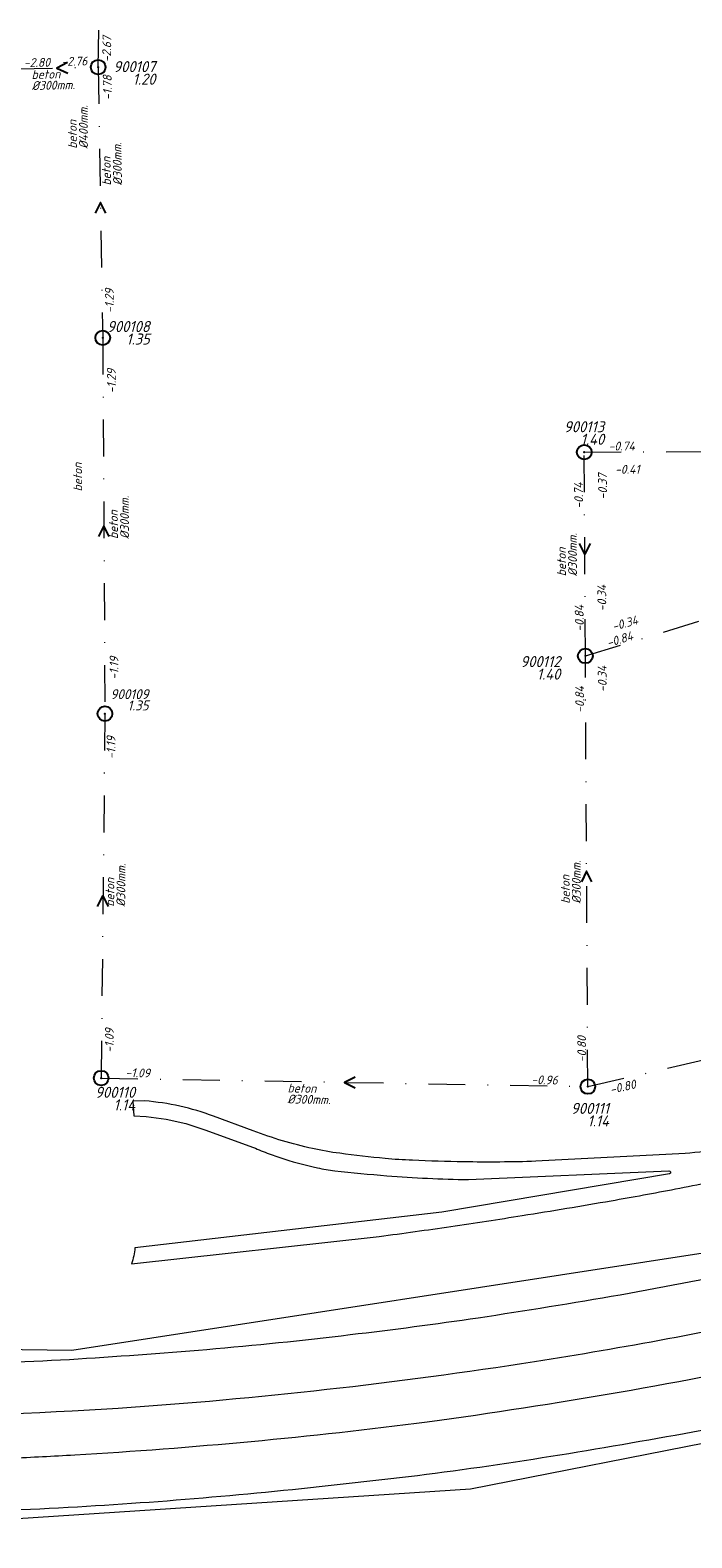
# Model space of a CAD drawing. Extents: x 148869 to 161638, y 453607 to 469810.
# Tile 643 of 656: x 154274 to 154364, y 467274 to 467479. Entities that reach past the tile are written whole.
import ezdxf
from ezdxf.enums import TextEntityAlignment as Align
from ezdxf.lldxf.tags import DXFTag

# ---------------------------------------------------------------- set-up
doc = ezdxf.new("R2010")
doc.units = 0
doc.header["$PDMODE"] = 32
doc.header["$PDSIZE"] = 2
doc.linetypes.add('RI-VWA', pattern=[11, 5, -3, 0, -3])
doc.layers.get('0').update_dxf_attribs({"linetype": 'CONTINUOUS'})
for name, color, linetype in [('B-OI-RI-BOB-T18-niet meenemen', 252, 'CONTINUOUS'), ('B-OI-RI-DIAMETER-T18-niet meenemen', 252, 'CONTINUOUS'), ('B-OI-RI-MATERIAAL-T18-niet meenemen', 252, 'CONTINUOUS'), ('B-OI-RI-STROOMRICHTING-S-niet meenemen', 252, 'CONTINUOUS'), ('B-OI-RI-VWA_PUTDEKSELHOOGTE-T25-niet meenemen', 252, 'CONTINUOUS'), ('gs dwa', 252, 'CONTINUOUS')]:
    doc.layers.add(name, color=color, linetype=linetype)
for name, color, linetype, lineweight in [('B-OI-RI-PERSLEIDING-G-niet meenemen', 190, 'RI-PERS', 18), ('B-OI-RI-VWA_TRANSPORTLEIDING-G-niet meenemen', 252, 'RI-VWA', 18), ('B-RO-VH-VERHARDING_ASFALT-GV', 251, 'CONTINUOUS', 18), ('B-RO-VH-VERHARDING_HALFVERHARDING_GRIND-GV', 251, 'CONTINUOUS', 18)]:
    doc.layers.add(name, color=color, linetype=linetype, lineweight=lineweight)
doc.styles.add('iso15', font='ISO.shx', dxfattribs={"oblique": 15})
doc.styles.add('NLCS-ISO-M750_CURSIEF', font='NLCS-ISO.ttf', dxfattribs={"oblique": 15})
tags = doc.linetypes.add('RI-PERS', pattern='A,7,-2,["P",Standard,S=1.8,R=0,X=-0.5,Y=-0.9],-2,7,-2,[102,NLCS.SHX,S=1,R=180,X=0,Y=0],-2', length=22).pattern_tags.tags
tags[6] = DXFTag(74, 10)

# ---------------------------------------------------------------- blocks, each defined once
blk = doc.blocks.new('ACMAP_ANN_TEMPLATE_diam')
at = {"color": 0, "linetype": 'ByBlock', "style": 'iso15', "oblique": 15}
blk.add_attdef('diam', (0.5, -1.3), '', height=1.2, dxfattribs=at)
blk = doc.blocks.new('ACMAP_ANN_TEMPLATE_mat')
at = {"color": 0, "linetype": 'ByBlock', "style": 'iso15', "oblique": 15}
blk.add_attdef('mat', (0.5, 0.2), '', height=1.2, dxfattribs=at)
blk = doc.blocks.new('ACMAP_ANN_TEMPLATE_nap-l')
at = {"color": 0, "linetype": 'ByBlock', "style": 'iso15', "oblique": 15}
blk.add_attdef('nap-l', (3.3, 0.2), '', height=1.2, dxfattribs=at)
blk = doc.blocks.new('ACMAP_ANN_TEMPLATE_nap-r')
at = {"color": 0, "linetype": 'ByBlock', "style": 'iso15', "oblique": 15}
blk.add_attdef('nap-r', text='', height=1.2, dxfattribs=at).set_placement((-4.1, 0.2), align=Align.RIGHT)
blk = doc.blocks.new('ACMAP_ANN_TEMPLATE_puth-dwa')
at = {"color": 0, "linetype": 'ByBlock', "style": 'iso15', "oblique": 15}
blk.add_attdef('puth-dwa', text='', height=1.5, dxfattribs=at).set_placement((2.7, 1), align=Align.RIGHT)
blk = doc.blocks.new('ACMAP_ANN_TEMPLATE_putnr-dwa')
at = {"color": 0, "linetype": 'ByBlock', "style": 'iso15', "oblique": 15}
blk.add_attdef('putnr-dwa', text='', height=1.5, dxfattribs=at).set_placement((2.7, 2.7), align=Align.RIGHT)

msp = doc.modelspace()

# ---------------------------------------------------------------- linework, layer by layer
at = {"layer": 'B-OI-RI-PERSLEIDING-G-niet meenemen'}
for p, q in [((154396, 467317.9), (154279.6, 467299.9)), ((154279.6, 467299.9), (154156.9, 467302)), ((154434.4, 467300.9), (154333.7, 467281.1)), ((154333.7, 467281.1), (154232.7, 467274.5))]:
    msp.add_line(p, q, dxfattribs=at)
at = {"layer": 'B-OI-RI-STROOMRICHTING-S-niet meenemen'}
for points in [[(154279.01, 467474.67), (154277.59, 467473.92), (154279.05, 467473.23)], [(154284.23, 467454.25), (154283.49, 467455.68), (154282.79, 467454.23)], [(154284.67, 467410.38), (154283.95, 467411.82), (154283.23, 467410.38)], [(154349.91, 467409.42), (154349.2, 467407.98), (154348.47, 467409.42)], [(154350.17, 467363.51), (154349.44, 467364.94), (154348.73, 467363.5)], [(154283.1, 467360.17), (154283.83, 467361.6), (154284.54, 467360.15)], [(154318.05, 467337), (154316.59, 467336.3), (154318.02, 467335.56)]]:
    msp.add_lwpolyline(points, dxfattribs=at)
at = {"layer": 'B-OI-RI-VWA_TRANSPORTLEIDING-G-niet meenemen'}
for p, q in [((154283.18, 467474.04), (154283.51, 467490.15)), ((154272, 467473.8), (154283.18, 467474.04)), ((154283.18, 467474.04), (154283.8, 467437.32)), ((154283.8, 467437.32), (154284.09, 467386.32)), ((154349.12, 467421.8), (154389.14, 467422.02)), ((154349.27, 467394.16), (154349.12, 467421.8)), ((154349.27, 467394.16), (154381.09, 467403.85)), ((154349.61, 467335.73), (154349.27, 467394.16)), ((154284.09, 467386.32), (154283.58, 467336.88)), ((154349.61, 467335.73), (154403.46, 467348.1)), ((154283.58, 467336.88), (154349.61, 467335.73))]:
    msp.add_line(p, q, dxfattribs=at)
at = {"layer": 'B-RO-VH-VERHARDING_ASFALT-GV'}
for points in [[(154373.16, 467311.12, -0.00432), (154353.99, 467307.44)], [(154353.99, 467307.44, -0.005391), (154334.72, 467304.32)], [(154334.72, 467304.32, -0.007541), (154317.35, 467302.03)], [(154342.38, 467298.43, 0.01408), (154378.45, 467305.14)], [(154317.35, 467302.03, -0.008758), (154297.94, 467300.03)], [(154297.94, 467300.03, -0.005573), (154279.28, 467298.67)], [(154279.28, 467298.67, -0.006199), (154259.92, 467297.85)], [(154285.9, 467292.1, 0.021726), (154342.38, 467298.43)], [(154379.7, 467299.23, -0.019005), (154327.83, 467290.21)], [(154209.09, 467291.01, 0.021466), (154279.67, 467291.74)], [(154279.67, 467291.74, 0.001768), (154285.9, 467292.1)], [(154327.83, 467290.21, -0.017686), (154279.99, 467285.72)], [(154357.86, 467287.82, 0.011906), (154377, 467291.5)], [(154338.57, 467284.64, 0.007198), (154357.86, 467287.82)], [(154279.99, 467285.72, -0.003322), (154271.27, 467285.27)], [(154319.23, 467282.13, 0.010031), (154338.57, 467284.64)], [(154299.83, 467280.15, 0.007055), (154319.23, 467282.13)], [(154280.38, 467278.73, 0.008125), (154299.83, 467280.15)], [(154259.88, 467277.84, 0.006486), (154280.38, 467278.73)]]:
    msp.add_lwpolyline(points, format="xyb", dxfattribs=at)
at = {"layer": 'B-RO-VH-VERHARDING_HALFVERHARDING_GRIND-GV', "flags": 128}
for points in [[(154289.51, 467333.78), (154287.9, 467333.77), (154288, 467331.78), (154289.7, 467331.68), (154292.4, 467331.3), (154295.07, 467330.7), (154297.67, 467329.88), (154304.24, 467327.46)], [(154304.2, 467329.73), (154298.84, 467331.71)], [(154362.79, 467326.63), (154342.57, 467325.59)], [(154333.41, 467323.11), (154360.6, 467324.3)], [(154360.7, 467323.9), (154329.79, 467318.68), (154288.17, 467313.86)], [(154287.69, 467311.69), (154321.32, 467315.4)]]:
    msp.add_lwpolyline(points, dxfattribs=at)
at = {"layer": 'B-RO-VH-VERHARDING_HALFVERHARDING_GRIND-GV'}
for points in [[(154298.84, 467331.71, 0.068917), (154289.51, 467333.78)], [(154308.18, 467328.37, -0.019542), (154304.2, 467329.73)], [(154304.24, 467327.46, 0.011814), (154306.36, 467326.61)], [(154306.36, 467326.61, 0.012068), (154308.52, 467325.87)], [(154312.25, 467327.32, -0.019657), (154308.18, 467328.37)], [(154315.95, 467326.67, -0.019991), (154312.25, 467327.32)], [(154322.09, 467325.97, -0.011905), (154315.95, 467326.67)], [(154368.1, 467327.27, -0.009813), (154362.79, 467326.63)], [(154308.52, 467325.87, 0.024052), (154312.92, 467324.7)], [(154312.92, 467324.7, 0.024122), (154315.28, 467324.31)], [(154315.28, 467324.31, 0.00822), (154322.34, 467323.63)], [(154325.82, 467325.72, -0.01206), (154322.09, 467325.97)], [(154332.77, 467325.52, -0.006338), (154325.82, 467325.72)], [(154337.67, 467325.49, -0.00653), (154332.77, 467325.52)], [(154342.57, 467325.59, -0.006533), (154337.67, 467325.49)], [(154360.6, 467324.3, -0.806978), (154360.7, 467323.9)], [(154322.34, 467323.63, 0.008498), (154327.87, 467323.28)], [(154327.87, 467323.28, 0.008487), (154333.41, 467323.11)], [(154361.5, 467321.84, 0.004872), (154370.73, 467323.72)], [(154340.71, 467318.23, 0.003484), (154352.77, 467320.24)], [(154352.77, 467320.24, 0.005059), (154361.5, 467321.84)], [(154331.02, 467316.75, 0.003607), (154340.71, 467318.23)], [(154321.32, 467315.4, 0.003694), (154331.02, 467316.75)], [(154288.17, 467313.86, -0.058984), (154287.69, 467311.69)]]:
    msp.add_lwpolyline(points, format="xyb", dxfattribs=at)
at = {"layer": 'gs dwa'}
for p in [(154283.18, 467474.04), (154283.8, 467437.32), (154349.12, 467421.8), (154349.27, 467394.16), (154284.09, 467386.32), (154283.58, 467336.88), (154349.61, 467335.73)]:
    msp.add_point(p, dxfattribs=at)

# ---------------------------------------------------------------- block references
at = {"layer": 'B-OI-RI-BOB-T18-niet meenemen'}
ref = msp.add_blockref('ACMAP_ANN_TEMPLATE_nap-l', (154285.03, 467471.4), dxfattribs=dict(at, rotation=88.82650755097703))
ref.add_attrib('nap-l', '-2.67', (154284.9, 467474.7), dxfattribs={"layer": '0', "color": 0, "linetype": 'ByBlock', "height": 1.2, "rotation": 88.8265, "style": 'NLCS-ISO-M750_CURSIEF', "oblique": 15})
ref = msp.add_blockref('ACMAP_ANN_TEMPLATE_nap-l', (154269.82, 467473.76), dxfattribs=dict(at, rotation=1.229774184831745))
ref.add_attrib('nap-l', '-2.80', (154273.11, 467474.03), dxfattribs={"layer": '0', "color": 0, "linetype": 'ByBlock', "height": 1.2, "rotation": 1.2298, "style": 'NLCS-ISO-M750_CURSIEF', "oblique": 15})
ref = msp.add_blockref('ACMAP_ANN_TEMPLATE_nap-r', (154285.82, 467474.17), dxfattribs=dict(at, rotation=1.229774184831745))
ref.add_attrib('nap-r', '-2.76', dxfattribs={"layer": '0', "color": 0, "linetype": 'ByBlock', "height": 1.2, "rotation": 1.2298, "style": 'NLCS-ISO-M750_CURSIEF', "oblique": 15}).set_placement((154281.72, 467474.28), align=Align.RIGHT)
ref = msp.add_blockref('ACMAP_ANN_TEMPLATE_nap-l', (154285.32, 467466.29), dxfattribs=dict(at, rotation=90.9673204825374))
ref.add_attrib('nap-l', '-1.78', (154285.06, 467469.58), dxfattribs={"layer": '0', "color": 0, "linetype": 'ByBlock', "height": 1.2, "rotation": 90.9673, "style": 'NLCS-ISO-M750_CURSIEF', "oblique": 15})
ref = msp.add_blockref('ACMAP_ANN_TEMPLATE_nap-l', (154285.53, 467437.38), dxfattribs=dict(at, rotation=90.32579601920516))
ref.add_attrib('nap-l', '-1.29', (154285.31, 467440.67), dxfattribs={"layer": '0', "color": 0, "linetype": 'ByBlock', "height": 1.2, "rotation": 90.3258, "style": 'NLCS-ISO-M750_CURSIEF', "oblique": 15})
ref = msp.add_blockref('ACMAP_ANN_TEMPLATE_nap-r', (154285.68, 467437.22), dxfattribs=dict(at, rotation=90.9673204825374))
ref.add_attrib('nap-r', '-1.29', dxfattribs={"layer": '0', "color": 0, "linetype": 'ByBlock', "height": 1.2, "rotation": 90.9673, "style": 'NLCS-ISO-M750_CURSIEF', "oblique": 15}).set_placement((154285.55, 467433.11), align=Align.RIGHT)
ref = msp.add_blockref('ACMAP_ANN_TEMPLATE_nap-l', (154349.12, 467421.8), dxfattribs=dict(at, rotation=0.314966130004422))
ref.add_attrib('nap-l', '-0.74', (154352.42, 467422.02), dxfattribs={"layer": '0', "color": 0, "linetype": 'ByBlock', "height": 1.2, "rotation": 0.315, "style": 'NLCS-ISO-M750_CURSIEF', "oblique": 15})
ref = msp.add_blockref('ACMAP_ANN_TEMPLATE_nap-r', (154352.36, 467423.01), dxfattribs=dict(at, rotation=90.33519923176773))
ref.add_attrib('nap-r', '-0.37', dxfattribs={"layer": '0', "color": 0, "linetype": 'ByBlock', "height": 1.2, "rotation": 90.3352, "style": 'NLCS-ISO-M750_CURSIEF', "oblique": 15}).set_placement((154352.19, 467418.9), align=Align.RIGHT)
ref = msp.add_blockref('ACMAP_ANN_TEMPLATE_nap-l', (154350, 467418.65), dxfattribs=dict(at, rotation=0.3314594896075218))
ref.add_attrib('nap-l', '-0.41', (154353.3, 467418.87), dxfattribs={"layer": '0', "color": 0, "linetype": 'ByBlock', "height": 1.2, "rotation": 0.3315, "style": 'NLCS-ISO-M750_CURSIEF', "oblique": 15})
ref = msp.add_blockref('ACMAP_ANN_TEMPLATE_nap-r', (154349.12, 467421.8), dxfattribs=dict(at, rotation=90.31093641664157))
ref.add_attrib('nap-r', '-0.74', dxfattribs={"layer": '0', "color": 0, "linetype": 'ByBlock', "height": 1.2, "rotation": 90.3109, "style": 'NLCS-ISO-M750_CURSIEF', "oblique": 15}).set_placement((154348.94, 467417.7), align=Align.RIGHT)
ref = msp.add_blockref('ACMAP_ANN_TEMPLATE_nap-l', (154352.33, 467396.92), dxfattribs=dict(at, rotation=90.33519923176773))
ref.add_attrib('nap-l', '-0.34', (154352.11, 467400.22), dxfattribs={"layer": '0', "color": 0, "linetype": 'ByBlock', "height": 1.2, "rotation": 90.3352, "style": 'NLCS-ISO-M750_CURSIEF', "oblique": 15})
ref = msp.add_blockref('ACMAP_ANN_TEMPLATE_nap-l', (154349.27, 467394.16), dxfattribs=dict(at, rotation=90.31093641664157))
ref.add_attrib('nap-l', '-0.84', (154349.05, 467397.46), dxfattribs={"layer": '0', "color": 0, "linetype": 'ByBlock', "height": 1.2, "rotation": 90.3109, "style": 'NLCS-ISO-M750_CURSIEF', "oblique": 15})
ref = msp.add_blockref('ACMAP_ANN_TEMPLATE_nap-r', (154360.52, 467399.39), dxfattribs=dict(at, rotation=15.37720998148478))
ref.add_attrib('nap-r', '-0.34', dxfattribs={"layer": '0', "color": 0, "linetype": 'ByBlock', "height": 1.2, "rotation": 15.3772, "style": 'NLCS-ISO-M750_CURSIEF', "oblique": 15}).set_placement((154356.51, 467398.49), align=Align.RIGHT)
ref = msp.add_blockref('ACMAP_ANN_TEMPLATE_nap-l', (154349.27, 467394.16), dxfattribs=dict(at, rotation=16.9368272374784))
ref.add_attrib('nap-l', '-0.84', (154352.37, 467395.31), dxfattribs={"layer": '0', "color": 0, "linetype": 'ByBlock', "height": 1.2, "rotation": 16.9368, "style": 'NLCS-ISO-M750_CURSIEF', "oblique": 15})
ref = msp.add_blockref('ACMAP_ANN_TEMPLATE_nap-l', (154286.07, 467387.64), dxfattribs=dict(at, rotation=89.40898440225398))
ref.add_attrib('nap-l', '-1.19', (154285.9, 467390.94), dxfattribs={"layer": '0', "color": 0, "linetype": 'ByBlock', "height": 1.2, "rotation": 89.409, "style": 'NLCS-ISO-M750_CURSIEF', "oblique": 15})
ref = msp.add_blockref('ACMAP_ANN_TEMPLATE_nap-r', (154352.33, 467396.92), dxfattribs=dict(at, rotation=90.32784167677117))
ref.add_attrib('nap-r', '-0.34', dxfattribs={"layer": '0', "color": 0, "linetype": 'ByBlock', "height": 1.2, "rotation": 90.3278, "style": 'NLCS-ISO-M750_CURSIEF', "oblique": 15}).set_placement((154352.15, 467392.82), align=Align.RIGHT)
ref = msp.add_blockref('ACMAP_ANN_TEMPLATE_nap-r', (154349.27, 467394.16), dxfattribs=dict(at, rotation=90.33339628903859))
ref.add_attrib('nap-r', '-0.84', dxfattribs={"layer": '0', "color": 0, "linetype": 'ByBlock', "height": 1.2, "rotation": 90.3334, "style": 'NLCS-ISO-M750_CURSIEF', "oblique": 15}).set_placement((154349.09, 467390.06), align=Align.RIGHT)
ref = msp.add_blockref('ACMAP_ANN_TEMPLATE_nap-r', (154285.7, 467387.37), dxfattribs=dict(at, rotation=90.32579601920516))
ref.add_attrib('nap-r', '-1.19', dxfattribs={"layer": '0', "color": 0, "linetype": 'ByBlock', "height": 1.2, "rotation": 90.3258, "style": 'NLCS-ISO-M750_CURSIEF', "oblique": 15}).set_placement((154285.52, 467383.27), align=Align.RIGHT)
ref = msp.add_blockref('ACMAP_ANN_TEMPLATE_nap-r', (154285.54, 467347.72), dxfattribs=dict(at, rotation=89.40898440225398))
ref.add_attrib('nap-r', '-1.09', dxfattribs={"layer": '0', "color": 0, "linetype": 'ByBlock', "height": 1.2, "rotation": 89.409, "style": 'NLCS-ISO-M750_CURSIEF', "oblique": 15}).set_placement((154285.3, 467343.62), align=Align.RIGHT)
ref = msp.add_blockref('ACMAP_ANN_TEMPLATE_nap-l', (154349.61, 467335.73), dxfattribs=dict(at, rotation=90.33339628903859))
ref.add_attrib('nap-l', '-0.80', (154349.39, 467339.03), dxfattribs={"layer": '0', "color": 0, "linetype": 'ByBlock', "height": 1.2, "rotation": 90.3334, "style": 'NLCS-ISO-M750_CURSIEF', "oblique": 15})
ref = msp.add_blockref('ACMAP_ANN_TEMPLATE_nap-l', (154283.58, 467336.88), dxfattribs=dict(at, rotation=359.0022189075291))
ref.add_attrib('nap-l', '-1.09', (154286.88, 467337.02), dxfattribs={"layer": '0', "color": 0, "linetype": 'ByBlock', "height": 1.2, "rotation": 359.0022, "style": 'NLCS-ISO-M750_CURSIEF', "oblique": 15})
ref = msp.add_blockref('ACMAP_ANN_TEMPLATE_nap-r', (154349.61, 467335.73), dxfattribs=dict(at, rotation=359.0022189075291))
ref.add_attrib('nap-r', '-0.96', dxfattribs={"layer": '0', "color": 0, "linetype": 'ByBlock', "height": 1.2, "rotation": 359.0022, "style": 'NLCS-ISO-M750_CURSIEF', "oblique": 15}).set_placement((154345.51, 467336), align=Align.RIGHT)
ref = msp.add_blockref('ACMAP_ANN_TEMPLATE_nap-l', (154349.58, 467333.78), dxfattribs=dict(at, rotation=12.93710029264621))
ref.add_attrib('nap-l', '-0.80', (154352.75, 467334.71), dxfattribs={"layer": '0', "color": 0, "linetype": 'ByBlock', "height": 1.2, "rotation": 12.9371, "style": 'NLCS-ISO-M750_CURSIEF', "oblique": 15})
at = {"layer": 'B-OI-RI-DIAMETER-T18-niet meenemen'}
ref = msp.add_blockref('ACMAP_ANN_TEMPLATE_diam', (154273.66, 467472.22), dxfattribs=dict(at, rotation=1.229774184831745))
ref.add_attrib('diam', '%%c300mm.', (154274.18, 467470.93), dxfattribs={"layer": '0', "color": 0, "linetype": 'ByBlock', "height": 1.2, "rotation": 1.2298, "style": 'NLCS-ISO-M750_CURSIEF', "oblique": 15})
ref = msp.add_blockref('ACMAP_ANN_TEMPLATE_diam', (154280.49, 467462.47), dxfattribs=dict(at, rotation=90.3181172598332))
ref.add_attrib('diam', '%%c400mm.', (154281.79, 467462.97), dxfattribs={"layer": '0', "color": 0, "linetype": 'ByBlock', "height": 1.2, "rotation": 90.3181, "style": 'NLCS-ISO-M750_CURSIEF', "oblique": 15})
ref = msp.add_blockref('ACMAP_ANN_TEMPLATE_diam', (154285.13, 467457.48), dxfattribs=dict(at, rotation=90.9673204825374))
ref.add_attrib('diam', '%%c300mm.', (154286.42, 467458), dxfattribs={"layer": '0', "color": 0, "linetype": 'ByBlock', "height": 1.2, "rotation": 90.9673, "style": 'NLCS-ISO-M750_CURSIEF', "oblique": 15})
ref = msp.add_blockref('ACMAP_ANN_TEMPLATE_diam', (154286.07, 467409.52), dxfattribs=dict(at, rotation=90.32579601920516))
ref.add_attrib('diam', '%%c300mm.', (154287.37, 467410.03), dxfattribs={"layer": '0', "color": 0, "linetype": 'ByBlock', "height": 1.2, "rotation": 90.3258, "style": 'NLCS-ISO-M750_CURSIEF', "oblique": 15})
ref = msp.add_blockref('ACMAP_ANN_TEMPLATE_diam', (154346.84, 467404.46), dxfattribs=dict(at, rotation=90.31093641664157))
ref.add_attrib('diam', '%%c300mm.', (154348.14, 467404.97), dxfattribs={"layer": '0', "color": 0, "linetype": 'ByBlock', "height": 1.2, "rotation": 90.3109, "style": 'NLCS-ISO-M750_CURSIEF', "oblique": 15})
ref = msp.add_blockref('ACMAP_ANN_TEMPLATE_diam', (154285.53, 467359.63), dxfattribs=dict(at, rotation=89.40898440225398))
ref.add_attrib('diam', '%%c300mm.', (154286.84, 467360.12), dxfattribs={"layer": '0', "color": 0, "linetype": 'ByBlock', "height": 1.2, "rotation": 89.409, "style": 'NLCS-ISO-M750_CURSIEF', "oblique": 15})
ref = msp.add_blockref('ACMAP_ANN_TEMPLATE_diam', (154347.36, 467360.03), dxfattribs=dict(at, rotation=90.33339628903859))
ref.add_attrib('diam', '%%c300mm.', (154348.66, 467360.54), dxfattribs={"layer": '0', "color": 0, "linetype": 'ByBlock', "height": 1.2, "rotation": 90.3334, "style": 'NLCS-ISO-M750_CURSIEF', "oblique": 15})
ref = msp.add_blockref('ACMAP_ANN_TEMPLATE_diam', (154308.36, 467334.75), dxfattribs=dict(at, rotation=359.0022189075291))
ref.add_attrib('diam', '%%c300mm.', (154308.84, 467333.44), dxfattribs={"layer": '0', "color": 0, "linetype": 'ByBlock', "height": 1.2, "rotation": 359.0022, "style": 'NLCS-ISO-M750_CURSIEF', "oblique": 15})
at = {"layer": 'B-OI-RI-MATERIAAL-T18-niet meenemen'}
ref = msp.add_blockref('ACMAP_ANN_TEMPLATE_mat', (154273.66, 467472.22), dxfattribs=dict(at, rotation=1.229774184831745))
ref.add_attrib('mat', 'beton', (154274.15, 467472.43), dxfattribs={"layer": '0', "color": 0, "linetype": 'ByBlock', "height": 1.2, "rotation": 1.2298, "style": 'NLCS-ISO-M750_CURSIEF', "oblique": 15})
ref = msp.add_blockref('ACMAP_ANN_TEMPLATE_mat', (154280.49, 467462.47), dxfattribs=dict(at, rotation=90.3181172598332))
ref.add_attrib('mat', 'beton', (154280.29, 467462.97), dxfattribs={"layer": '0', "color": 0, "linetype": 'ByBlock', "height": 1.2, "rotation": 90.3181, "style": 'NLCS-ISO-M750_CURSIEF', "oblique": 15})
ref = msp.add_blockref('ACMAP_ANN_TEMPLATE_mat', (154285.13, 467457.48), dxfattribs=dict(at, rotation=90.9673204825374))
ref.add_attrib('mat', 'beton', (154284.92, 467457.98), dxfattribs={"layer": '0', "color": 0, "linetype": 'ByBlock', "height": 1.2, "rotation": 90.9673, "style": 'NLCS-ISO-M750_CURSIEF', "oblique": 15})
ref = msp.add_blockref('ACMAP_ANN_TEMPLATE_mat', (154281.21, 467415.97), dxfattribs=dict(at, rotation=90.3145619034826))
ref.add_attrib('mat', 'beton', (154281.01, 467416.47), dxfattribs={"layer": '0', "color": 0, "linetype": 'ByBlock', "height": 1.2, "rotation": 90.3146, "style": 'NLCS-ISO-M750_CURSIEF', "oblique": 15})
ref = msp.add_blockref('ACMAP_ANN_TEMPLATE_mat', (154286.07, 467409.52), dxfattribs=dict(at, rotation=90.32579601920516))
ref.add_attrib('mat', 'beton', (154285.87, 467410.02), dxfattribs={"layer": '0', "color": 0, "linetype": 'ByBlock', "height": 1.2, "rotation": 90.3258, "style": 'NLCS-ISO-M750_CURSIEF', "oblique": 15})
ref = msp.add_blockref('ACMAP_ANN_TEMPLATE_mat', (154346.84, 467404.46), dxfattribs=dict(at, rotation=90.31093641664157))
ref.add_attrib('mat', 'beton', (154346.64, 467404.96), dxfattribs={"layer": '0', "color": 0, "linetype": 'ByBlock', "height": 1.2, "rotation": 90.3109, "style": 'NLCS-ISO-M750_CURSIEF', "oblique": 15})
ref = msp.add_blockref('ACMAP_ANN_TEMPLATE_mat', (154285.53, 467359.63), dxfattribs=dict(at, rotation=89.40898440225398))
ref.add_attrib('mat', 'beton', (154285.34, 467360.13), dxfattribs={"layer": '0', "color": 0, "linetype": 'ByBlock', "height": 1.2, "rotation": 89.409, "style": 'NLCS-ISO-M750_CURSIEF', "oblique": 15})
ref = msp.add_blockref('ACMAP_ANN_TEMPLATE_mat', (154347.36, 467360.03), dxfattribs=dict(at, rotation=90.33339628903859))
ref.add_attrib('mat', 'beton', (154347.16, 467360.53), dxfattribs={"layer": '0', "color": 0, "linetype": 'ByBlock', "height": 1.2, "rotation": 90.3334, "style": 'NLCS-ISO-M750_CURSIEF', "oblique": 15})
ref = msp.add_blockref('ACMAP_ANN_TEMPLATE_mat', (154308.36, 467334.75), dxfattribs=dict(at, rotation=359.0022189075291))
ref.add_attrib('mat', 'beton', (154308.86, 467334.94), dxfattribs={"layer": '0', "color": 0, "linetype": 'ByBlock', "height": 1.2, "rotation": 359.0022, "style": 'NLCS-ISO-M750_CURSIEF', "oblique": 15})
at = {"layer": 'B-OI-RI-VWA_PUTDEKSELHOOGTE-T25-niet meenemen'}
ref = msp.add_blockref('ACMAP_ANN_TEMPLATE_putnr-dwa', (154288.25, 467470.66), dxfattribs=at)
ref.add_attrib('putnr-dwa', '900107', dxfattribs={"layer": '0', "color": 0, "linetype": 'ByBlock', "height": 1.5, "style": 'NLCS-ISO-M750_CURSIEF', "oblique": 15}).set_placement((154290.95, 467473.36), align=Align.RIGHT)
ref = msp.add_blockref('ACMAP_ANN_TEMPLATE_puth-dwa', (154288.25, 467470.66), dxfattribs=at)
ref.add_attrib('puth-dwa', '1.20', dxfattribs={"layer": '0', "color": 0, "linetype": 'ByBlock', "height": 1.5, "style": 'NLCS-ISO-M750_CURSIEF', "oblique": 15}).set_placement((154290.95, 467471.66), align=Align.RIGHT)
ref = msp.add_blockref('ACMAP_ANN_TEMPLATE_putnr-dwa', (154287.48, 467435.4), dxfattribs=at)
ref.add_attrib('putnr-dwa', '900108', dxfattribs={"layer": '0', "color": 0, "linetype": 'ByBlock', "height": 1.5, "style": 'NLCS-ISO-M750_CURSIEF', "oblique": 15}).set_placement((154290.18, 467438.1), align=Align.RIGHT)
ref = msp.add_blockref('ACMAP_ANN_TEMPLATE_puth-dwa', (154287.48, 467435.4), dxfattribs=at)
ref.add_attrib('puth-dwa', '1.35', dxfattribs={"layer": '0', "color": 0, "linetype": 'ByBlock', "height": 1.5, "style": 'NLCS-ISO-M750_CURSIEF', "oblique": 15}).set_placement((154290.18, 467436.4), align=Align.RIGHT)
ref = msp.add_blockref('ACMAP_ANN_TEMPLATE_putnr-dwa', (154349.12, 467421.8), dxfattribs=at)
ref.add_attrib('putnr-dwa', '900113', dxfattribs={"layer": '0', "color": 0, "linetype": 'ByBlock', "height": 1.5, "style": 'NLCS-ISO-M750_CURSIEF', "oblique": 15}).set_placement((154351.82, 467424.5), align=Align.RIGHT)
ref = msp.add_blockref('ACMAP_ANN_TEMPLATE_puth-dwa', (154349.12, 467421.8), dxfattribs=at)
ref.add_attrib('puth-dwa', '1.40', dxfattribs={"layer": '0', "color": 0, "linetype": 'ByBlock', "height": 1.5, "style": 'NLCS-ISO-M750_CURSIEF', "oblique": 15}).set_placement((154351.82, 467422.8), align=Align.RIGHT)
ref = msp.add_blockref('ACMAP_ANN_TEMPLATE_putnr-dwa', (154343.18, 467389.94), dxfattribs=at)
ref.add_attrib('putnr-dwa', '900112', dxfattribs={"layer": '0', "color": 0, "linetype": 'ByBlock', "height": 1.5, "style": 'NLCS-ISO-M750_CURSIEF', "oblique": 15}).set_placement((154345.88, 467392.64), align=Align.RIGHT)
ref = msp.add_blockref('ACMAP_ANN_TEMPLATE_puth-dwa', (154343.18, 467389.94), dxfattribs=at)
ref.add_attrib('puth-dwa', '1.40', dxfattribs={"layer": '0', "color": 0, "linetype": 'ByBlock', "height": 1.5, "style": 'NLCS-ISO-M750_CURSIEF', "oblique": 15}).set_placement((154345.88, 467390.94), align=Align.RIGHT)
ref = msp.add_blockref('ACMAP_ANN_TEMPLATE_putnr-dwa', (154287.59, 467385.86), dxfattribs=dict(at, xscale=0.9, yscale=0.9))
ref.add_attrib('putnr-dwa', '900109', dxfattribs={"layer": '0', "color": 0, "linetype": 'ByBlock', "height": 1.35, "style": 'NLCS-ISO-M750_CURSIEF', "oblique": 15}).set_placement((154290.02, 467388.29), align=Align.RIGHT)
ref = msp.add_blockref('ACMAP_ANN_TEMPLATE_puth-dwa', (154287.59, 467385.86), dxfattribs=dict(at, xscale=0.9, yscale=0.9))
ref.add_attrib('puth-dwa', '1.35', dxfattribs={"layer": '0', "color": 0, "linetype": 'ByBlock', "height": 1.35, "style": 'NLCS-ISO-M750_CURSIEF', "oblique": 15}).set_placement((154290.02, 467386.76), align=Align.RIGHT)
ref = msp.add_blockref('ACMAP_ANN_TEMPLATE_putnr-dwa', (154285.49, 467331.5), dxfattribs=at)
ref.add_attrib('putnr-dwa', '900110', dxfattribs={"layer": '0', "color": 0, "linetype": 'ByBlock', "height": 1.5, "style": 'NLCS-ISO-M750_CURSIEF', "oblique": 15}).set_placement((154288.19, 467334.2), align=Align.RIGHT)
ref = msp.add_blockref('ACMAP_ANN_TEMPLATE_puth-dwa', (154285.49, 467331.5), dxfattribs=at)
ref.add_attrib('puth-dwa', '1.14', dxfattribs={"layer": '0', "color": 0, "linetype": 'ByBlock', "height": 1.5, "style": 'NLCS-ISO-M750_CURSIEF', "oblique": 15}).set_placement((154288.19, 467332.5), align=Align.RIGHT)
ref = msp.add_blockref('ACMAP_ANN_TEMPLATE_putnr-dwa', (154349.78, 467329.32), dxfattribs=at)
ref.add_attrib('putnr-dwa', '900111', dxfattribs={"layer": '0', "color": 0, "linetype": 'ByBlock', "height": 1.5, "style": 'NLCS-ISO-M750_CURSIEF', "oblique": 15}).set_placement((154352.48, 467332.02), align=Align.RIGHT)
ref = msp.add_blockref('ACMAP_ANN_TEMPLATE_puth-dwa', (154349.78, 467329.32), dxfattribs=at)
ref.add_attrib('puth-dwa', '1.14', dxfattribs={"layer": '0', "color": 0, "linetype": 'ByBlock', "height": 1.5, "style": 'NLCS-ISO-M750_CURSIEF', "oblique": 15}).set_placement((154352.48, 467330.32), align=Align.RIGHT)

doc.saveas('drawing.dxf')
